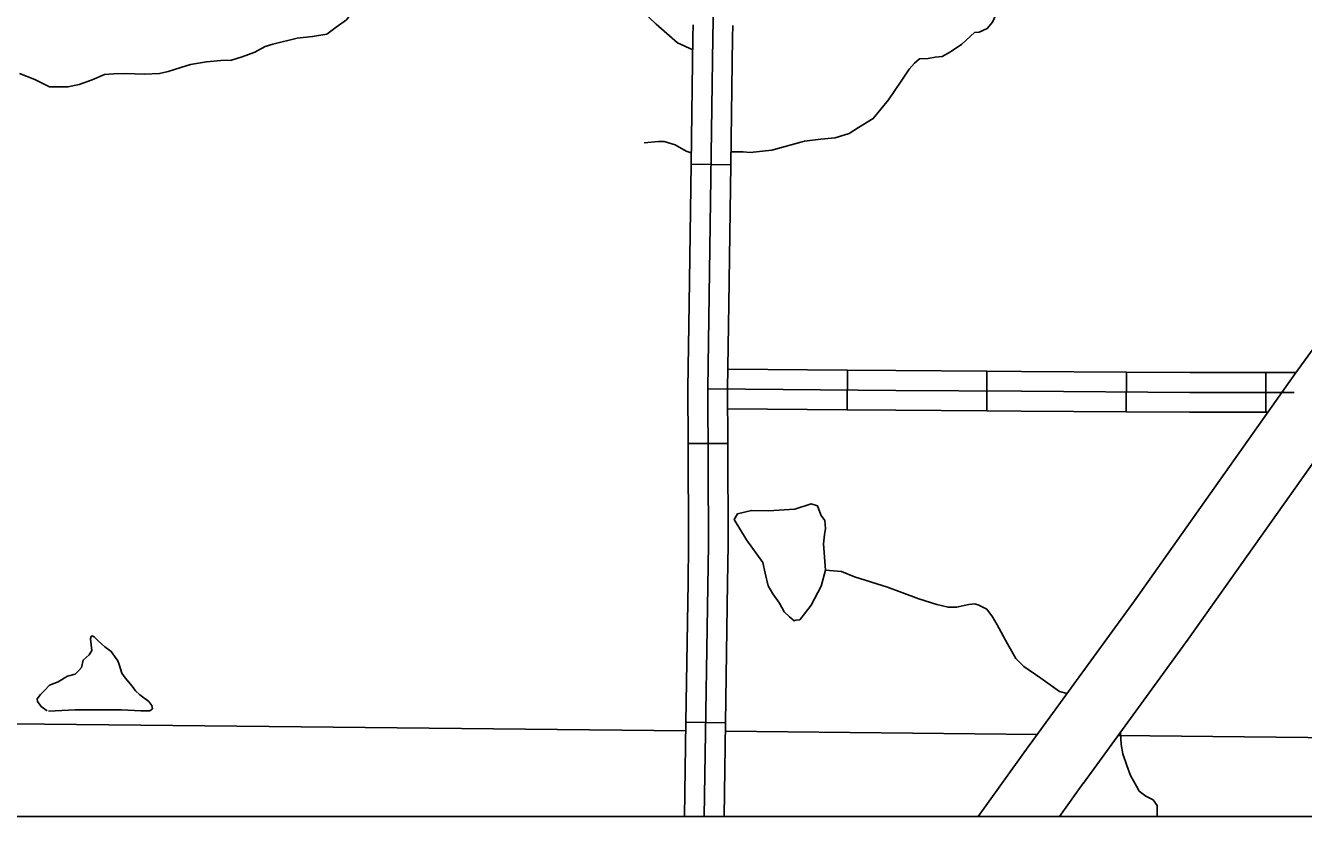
# Model space of a CAD drawing. Extents: x 8749 to 11879, y 13275 to 15339.
# Drawn here: x 9886.5 to 9983.2, y 13439.9 to 13499.8 of the extents above; entities that cross this region are included whole.
import ezdxf

# ---------------------------------------------------------------- set-up
doc = ezdxf.new("R2010")
doc.units = 0
for name, color, linetype in [('Level 15', 7, 'Continuous'), ('Level 31', 7, 'Continuous'), ('Level 32', 7, 'Continuous'), ('Level 35', 7, 'Continuous'), ('Level 46', 7, 'Continuous'), ('Level 5', 7, 'Continuous'), ('R_Draft', 7, 'Continuous')]:
    doc.layers.add(name, color=color, linetype=linetype)

msp = doc.modelspace()

# ---------------------------------------------------------------- linework, layer by layer
at = {"layer": 'Level 15'}
msp.add_line((9962.46, 13445.321), (9962.469, 13445.334), dxfattribs=at)
for points in [[(9962.469, 13445.334), (9970.378, 13456.2), (9982.568, 13473.428), (9990.589, 13484.492), (9999.861, 13497.376), (10005.268, 13505.119), (10015.823, 13519.755), (10024.971, 13532.312), (10030.695, 13540.497), (10038.583, 13551.679)], [(9966.511, 13442.391), (9974.44, 13453.284), (9986.633, 13470.517), (9994.643, 13481.564), (10003.94, 13494.485), (10009.346, 13502.225), (10019.871, 13516.82), (10029.041, 13529.407), (10034.786, 13537.623), (10042.669, 13548.797)], [(9958.539, 13439.866), (9962.46, 13445.321)], [(9964.696, 13439.866), (9966.52, 13442.404)]]:
    msp.add_lwpolyline(points, dxfattribs=at)
at = {"layer": 'Level 31'}
for p, q in [((9939.825, 13489.204), (9936.825, 13489.247)), ((9936.601, 13468.101), (9939.601, 13468.114)), ((9936.424, 13447.013), (9939.424, 13446.966))]:
    msp.add_line(p, q, dxfattribs=at)
for points in [[(9939.09, 13508.296), (9938.749, 13507.097), (9938.615, 13506.374), (9938.463, 13498.876), (9938.083, 13472.254), (9938.134, 13460.45), (9937.813, 13439.866)], [(9936.982, 13499.815), (9936.963, 13498.902), (9936.825, 13489.247)], [(9939.981, 13499.754), (9939.963, 13498.85), (9939.825, 13489.204)], [(9936.825, 13489.247), (9936.674, 13478.688)], [(9939.674, 13478.646), (9939.825, 13489.204)], [(9936.674, 13478.688), (9936.583, 13472.261), (9936.601, 13468.101)], [(9939.601, 13468.114), (9939.583, 13472.246), (9939.674, 13478.646)], [(9936.601, 13468.101), (9936.634, 13460.458), (9936.589, 13457.572)], [(9939.601, 13468.114), (9939.634, 13460.441), (9939.589, 13457.525)], [(9936.589, 13457.572), (9936.424, 13447.013)], [(9939.589, 13457.525), (9939.424, 13446.966)], [(9936.313, 13439.866), (9936.424, 13447.013)], [(9939.424, 13446.966), (9939.313, 13439.866)]]:
    msp.add_lwpolyline(points, dxfattribs=at)
at = {"layer": 'Level 32'}
for p, q in [((9948.629, 13470.661), (9948.655, 13473.661)), ((9959.192, 13470.584), (9959.212, 13473.584)), ((9969.75, 13470.508), (9969.773, 13473.508)), ((9980.321, 13470.473), (9980.321, 13473.473))]:
    msp.add_line(p, q, dxfattribs=at)
for points in [[(9939.604, 13473.741), (9948.655, 13473.661)], [(9948.655, 13473.661), (9952.325, 13473.629), (9959.212, 13473.584)], [(9959.212, 13473.584), (9961.83, 13473.566), (9969.773, 13473.508)], [(9969.773, 13473.508), (9974.557, 13473.473), (9980.321, 13473.473)], [(9980.321, 13473.473), (9982.6, 13473.473)], [(9938.083, 13472.254), (9952.313, 13472.129), (9961.819, 13472.066), (9974.552, 13471.973), (9982.444, 13471.973)], [(9939.589, 13470.741), (9948.629, 13470.661)], [(9948.629, 13470.661), (9952.302, 13470.629), (9959.192, 13470.584)], [(9959.192, 13470.584), (9961.809, 13470.567), (9969.75, 13470.508)], [(9969.75, 13470.508), (9974.546, 13470.473), (9980.321, 13470.473)], [(9980.321, 13470.473), (9980.477, 13470.473)]]:
    msp.add_lwpolyline(points, dxfattribs=at)
at = {"layer": 'Level 35'}
for points in [[(9905.168, 13498.34), (9907.026, 13498.788), (9908.185, 13498.923), (9909.264, 13499.112), (9909.965, 13499.625), (9910.747, 13500.192), (9911.313, 13500.921), (9911.745, 13501.677), (9912.284, 13503.215), (9912.823, 13505.402), (9913.255, 13507.318)], [(9958.264, 13499.236), (9958.612, 13499.255), (9959.232, 13499.525), (9959.636, 13500.011), (9959.987, 13500.794), (9960.445, 13501.145), (9961.065, 13501.361), (9961.794, 13501.631), (9962.576, 13501.927), (9963.196, 13502.467), (9963.789, 13503.25), (9964.625, 13504.762), (9965.164, 13505.895)], [(9942.92, 13490.329), (9945.401, 13491.003), (9946.641, 13491.138), (9947.72, 13491.246), (9948.772, 13491.57), (9949.5, 13492.029), (9950.605, 13492.704), (9951.765, 13494.135), (9952.709, 13495.538), (9953.329, 13496.456), (9953.733, 13496.915), (9954.111, 13497.239), (9954.758, 13497.266), (9955.297, 13497.347), (9955.81, 13497.401), (9956.457, 13497.752), (9957.32, 13498.345), (9958.264, 13499.236)], [(9893.146, 13496.1), (9894.003, 13496.127), (9895.46, 13496.073), (9896.592, 13496.127), (9897.266, 13496.262), (9898.21, 13496.586), (9898.938, 13496.802), (9900.152, 13497.018), (9901.23, 13497.099), (9902.039, 13497.126), (9902.848, 13497.396), (9903.819, 13497.746), (9904.601, 13498.178), (9905.168, 13498.34)], [(9885.994, 13496.135), (9887.159, 13495.668), (9888.265, 13495.101), (9888.966, 13495.101), (9889.667, 13495.101), (9890.53, 13495.29), (9891.501, 13495.641), (9892.445, 13496.046), (9893.146, 13496.1)], [(9936.838, 13490.115), (9936.456, 13490.234), (9935.62, 13490.72), (9934.784, 13490.963), (9934.353, 13490.963), (9933.274, 13490.882)], [(9942.92, 13490.329), (9941.302, 13490.153), (9940.763, 13490.18), (9939.839, 13490.18)], [(9945.051, 13454.755), (9945.914, 13455.861), (9946.669, 13457.292), (9946.993, 13458.507), (9946.831, 13460.504), (9946.912, 13461.179), (9946.993, 13461.665), (9946.939, 13462.286), (9946.669, 13462.663), (9946.642, 13462.717), (9946.399, 13463.392), (9945.914, 13463.527), (9944.674, 13463.122), (9942.678, 13463.014), (9941.384, 13463.041), (9940.332, 13462.771), (9940.089, 13462.34), (9941.006, 13460.801), (9942.247, 13459.1), (9942.435, 13458.291), (9942.651, 13457.319), (9943.002, 13456.725), (9943.514, 13456.023), (9943.865, 13455.348), (9944.269, 13454.97), (9944.62, 13454.674), (9944.755, 13454.728), (9945.051, 13454.755)], [(9946.993, 13458.507), (9948.201, 13458.407), (9949.199, 13458.002), (9951.679, 13457.219), (9954.053, 13456.355), (9955.428, 13455.923), (9956.264, 13455.707), (9956.911, 13455.707), (9957.849, 13455.923), (9958.286, 13455.977), (9958.583, 13455.869), (9959.198, 13455.572), (9959.629, 13454.979), (9959.985, 13454.385), (9960.767, 13452.927), (9961.387, 13451.82), (9962.008, 13451.227), (9963.275, 13450.336), (9964.704, 13449.337), (9965.274, 13449.188)], [(9893.455, 13451.641), (9892.95, 13452.363), (9892.458, 13452.705), (9891.966, 13453.155), (9891.645, 13453.476), (9891.516, 13453.541), (9891.431, 13453.498), (9891.388, 13453.326), (9891.431, 13452.855), (9891.483, 13452.426)], [(9891.483, 13452.426), (9891.284, 13452.102), (9890.826, 13451.697), (9890.691, 13451.157), (9890.502, 13450.914), (9890.206, 13450.645), (9889.639, 13450.483), (9888.938, 13450.051), (9888.264, 13449.808), (9887.886, 13449.403), (9887.59, 13449.106), (9887.347, 13448.782), (9887.374, 13448.566), (9887.644, 13448.188), (9888.102, 13447.864)], [(9888.21, 13447.837), (9890.206, 13447.945), (9893.711, 13447.945), (9895.194, 13447.864), (9895.868, 13447.864), (9896.057, 13448.026), (9896.03, 13448.269), (9895.788, 13448.566), (9895.113, 13449.079), (9894.79, 13449.376), (9894.52, 13449.727), (9894.008, 13450.375), (9893.738, 13450.725), (9893.549, 13451.373), (9893.455, 13451.641)], [(9969.318, 13446.247), (9969.364, 13445.315)], [(9969.364, 13445.315), (9969.481, 13444.604), (9969.794, 13443.727), (9970.075, 13442.975), (9970.513, 13442.161), (9970.732, 13441.785), (9971.233, 13441.41), (9971.796, 13441.128)], [(9972.082, 13439.866), (9972.077, 13439.982), (9972.077, 13440.702), (9971.796, 13441.128)]]:
    msp.add_lwpolyline(points, dxfattribs=at)
at = {"layer": 'Level 46'}
msp.add_lwpolyline([(9928.609, 13505.156), (9931.737, 13502.199), (9934.183, 13499.863), (9935.804, 13498.449), (9936.949, 13497.922)], dxfattribs=at)
at = {"layer": 'Level 5'}
for points in [[(9936.414, 13446.347), (9885.486, 13446.891)], [(9962.999, 13446.063), (9939.414, 13446.315)], [(9990.656, 13445.767), (9969.136, 13445.997)]]:
    msp.add_lwpolyline(points, dxfattribs=at)
at = {"layer": 'R_Draft'}
msp.add_lwpolyline([(9678.086, 14456.301), (10959.718, 14456.301), (10959.718, 13439.866), (9678.086, 13439.866)], close=True, dxfattribs=at)

doc.saveas('drawing.dxf')
